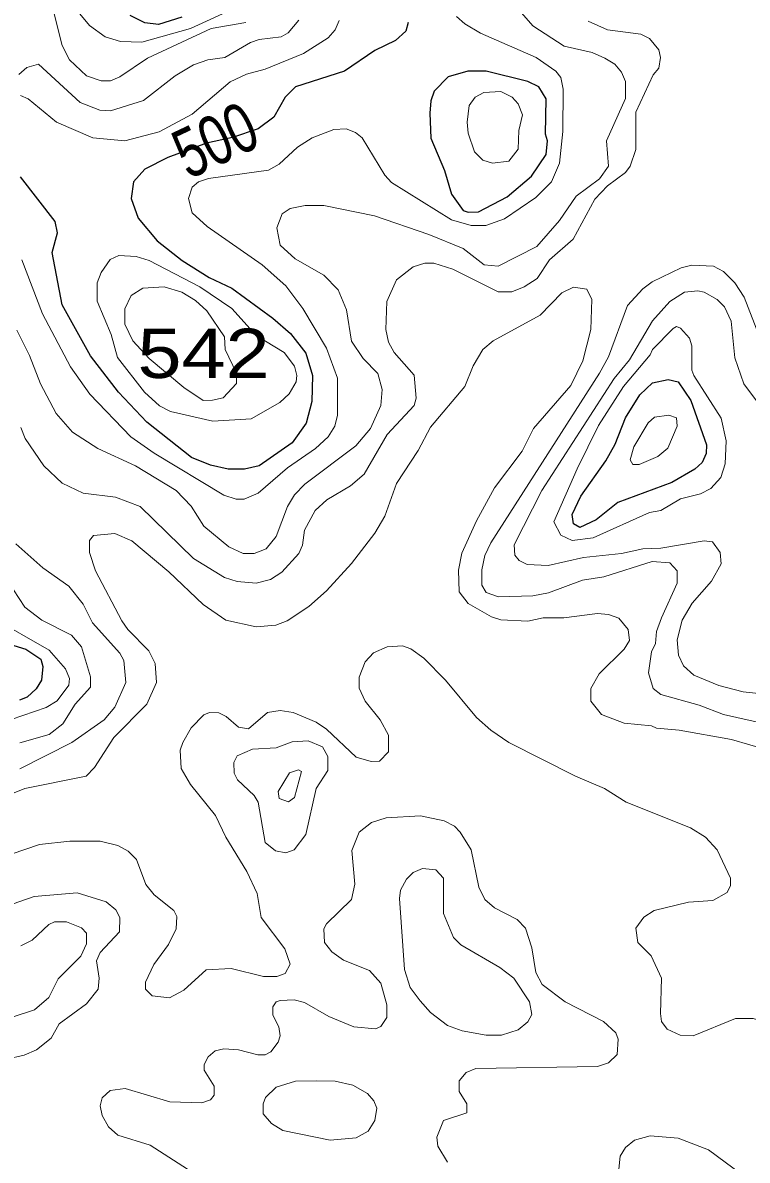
# Model space of a CAD drawing. Extents: x 577 to 602.9, y 7483.8 to 7511.6.
# Drawn here: x 591.855 to 593.029, y 7490.519 to 7492.363 of the extents above; entities that cross this region are included whole.
import ezdxf
from ezdxf.enums import TextEntityAlignment as Align

# ---------------------------------------------------------------- set-up
doc = ezdxf.new("R2010")
doc.units = 0
doc.header["$LTSCALE"] = 0.032
doc.layers.add('1', color=7, linetype='Continuous', lineweight=25)
doc.layers.add('2', color=7, linetype='Continuous', lineweight=13)
doc.layers.add('61', color=7, linetype='Continuous')

msp = doc.modelspace()

# ---------------------------------------------------------------- linework, layer by layer
at = {"layer": '1'}
for points in [[(592.1126, 7492.3724), (592.0752, 7492.3605), (592.0529, 7492.3629), (592.0291, 7492.3748)], [(592.4799, 7492.3637), (592.476, 7492.3494), (592.4593, 7492.3343), (592.4259, 7492.3184), (592.3766, 7492.285), (592.2971, 7492.2595), (592.2804, 7492.2428), (592.2621, 7492.2102), (592.2366, 7492.1915), (592.195, 7492.1774)], [(592.195, 7492.1774), (592.1527, 7492.168), (592.0903, 7492.145), (592.0529, 7492.1259), (592.0346, 7492.1053), (592.0307, 7492.0782), (592.0418, 7492.0464), (592.0728, 7492.0098), (592.1134, 7491.978), (592.1571, 7491.9502), (592.1937, 7491.9327), (592.2605, 7491.8842), (592.2891, 7491.8596), (592.3138, 7491.8277), (592.3249, 7491.7912), (592.3233, 7491.749), (592.3146, 7491.714), (592.2915, 7491.6822), (592.2382, 7491.6449), (592.2144, 7491.6393), (592.1881, 7491.6393), (592.1595, 7491.6457), (592.1285, 7491.6584), (592.0561, 7491.7156), (592.01, 7491.7641), (591.9647, 7491.823), (591.9186, 7491.9057), (591.9026, 7491.9908), (591.9114, 7492.0226), (591.9074, 7492.0409), (591.851, 7492.1132)], [(591.7603, 7491.3777), (591.8597, 7491.3475), (591.8844, 7491.3316), (591.8875, 7491.3196), (591.8852, 7491.2974), (591.8764, 7491.2831), (591.8621, 7491.2695), (591.8494, 7491.2648)]]:
    msp.add_lwpolyline(points, dxfattribs=at)
for points in [[(592.6401, 7492.0813), (592.6795, 7492.1148), (592.7034, 7492.1498), (592.7058, 7492.1721), (592.7026, 7492.1824), (592.7034, 7492.2397), (592.6915, 7492.2595), (592.674, 7492.2683), (592.6064, 7492.285), (592.5762, 7492.285), (592.5444, 7492.2754), (592.5221, 7492.2524), (592.5165, 7492.2365), (592.5149, 7492.2166), (592.5165, 7492.176), (592.5388, 7492.1236), (592.5499, 7492.0854), (592.569, 7492.0591), (592.577, 7492.056), (592.5937, 7492.0568)], [(592.8001, 7491.6528), (592.8155, 7491.6798), (592.8322, 7491.7228), (592.8553, 7491.7602), (592.8759, 7491.7792), (592.9014, 7491.7848), (592.9173, 7491.7808), (592.938, 7491.7506), (592.9634, 7491.6791), (592.9626, 7491.6647), (592.9563, 7491.6504), (592.9443, 7491.6393), (592.907, 7491.6178), (592.8195, 7491.5852), (592.7845, 7491.5574), (592.7583, 7491.5447), (592.7479, 7491.551), (592.7455, 7491.5661), (592.7598, 7491.5956)]]:
    msp.add_lwpolyline(points, close=True, dxfattribs=at)
at = {"layer": '2'}
for points in [[(592.3432, 7491.9542), (592.2963, 7491.9804), (592.2724, 7492.0027), (592.2668, 7492.0305), (592.2756, 7492.0536), (592.2883, 7492.0623), (592.313, 7492.0671), (592.3432, 7492.0671), (592.4251, 7492.0504), (592.5133, 7492.0202), (592.569, 7491.9971), (592.6032, 7491.9709), (592.6255, 7491.9685), (592.6883, 7492.0003), (592.7249, 7492.0424), (592.7519, 7492.0822), (592.7901, 7492.11), (592.8044, 7492.1307), (592.8012, 7492.1721), (592.8322, 7492.2404), (592.8322, 7492.2683), (592.8258, 7492.2834), (592.8147, 7492.2961), (592.7988, 7492.3057), (592.7781, 7492.3152), (592.7328, 7492.3255), (592.6819, 7492.3581), (592.6453, 7492.4011)], [(591.9186, 7492.3263), (591.9058, 7492.378)], [(591.9472, 7492.378), (591.9631, 7492.3589), (591.9885, 7492.3406), (592.0132, 7492.3327), (592.0482, 7492.3319), (592.1269, 7492.3542), (592.1786, 7492.378)], [(591.8486, 7492.2794), (591.8613, 7492.2905), (591.8804, 7492.2961), (591.948, 7492.2341), (591.9798, 7492.2214), (591.9973, 7492.2206), (592.0506, 7492.2373), (592.1022, 7492.277), (592.1317, 7492.2953), (592.1547, 7492.3033), (592.1826, 7492.3072), (592.2239, 7492.3311), (592.2382, 7492.3359), (592.274, 7492.3406), (592.2851, 7492.347), (592.3026, 7492.3677)], [(591.851, 7492.2452), (591.8637, 7492.2397), (591.9098, 7492.2023), (591.9686, 7492.1768), (592.0203, 7492.1721), (592.076, 7492.1864), (592.1293, 7492.215), (592.1913, 7492.2675), (592.2175, 7492.2802), (592.2478, 7492.2882), (592.3098, 7492.3136), (592.3503, 7492.339), (592.3615, 7492.3518), (592.3678, 7492.3669)], [(592.2167, 7492.3637), (592.1603, 7492.3542), (592.0569, 7492.3057), (592.0124, 7492.2754), (591.9973, 7492.2691), (591.9822, 7492.2691), (591.9583, 7492.277), (591.9305, 7492.3033), (591.9186, 7492.3263)], [(592.5579, 7492.3732), (592.5714, 7492.3613), (592.5968, 7492.3462), (592.6875, 7492.3072), (592.7193, 7492.285), (592.7272, 7492.2746), (592.7312, 7492.2556), (592.7304, 7492.1872), (592.7249, 7492.1355), (592.7121, 7492.1053), (592.6867, 7492.0798), (592.6358, 7492.0456), (592.6056, 7492.0345), (592.5817, 7492.0345), (592.5499, 7492.044), (592.4529, 7492.1045), (592.4418, 7492.1164), (592.4052, 7492.1768), (592.3941, 7492.1856), (592.379, 7492.1911), (592.3591, 7492.1904), (592.3241, 7492.1768), (592.3002, 7492.1617), (592.2708, 7492.1339), (592.2533, 7492.1244), (592.1563, 7492.1108), (592.1396, 7492.1053), (592.1293, 7492.0965), (592.1237, 7492.0782), (592.1293, 7492.0552), (592.1539, 7492.0329)], [(592.7718, 7492.3661), (592.8028, 7492.3518), (592.8569, 7492.3446), (592.8712, 7492.3375), (592.8863, 7492.3192), (592.8887, 7492.3072), (592.8863, 7492.2897), (592.8767, 7492.2786), (592.8489, 7492.2182), (592.8489, 7492.1577), (592.8394, 7492.1307), (592.8322, 7492.1204), (592.8028, 7492.0989), (592.7821, 7492.0774), (592.7471, 7492.0122), (592.709, 7491.9788), (592.6891, 7491.9486)], [(592.1539, 7492.0329), (592.243, 7491.9709), (592.2812, 7491.9367), (592.309, 7491.9001), (592.3472, 7491.8357), (592.3654, 7491.7872), (592.3654, 7491.7268), (592.3607, 7491.7093), (592.3503, 7491.6918), (592.3297, 7491.6727), (592.2843, 7491.6417), (592.2366, 7491.6003), (592.2136, 7491.5908), (592.2008, 7491.5908), (592.181, 7491.5971), (592.068, 7491.6655), (592.0299, 7491.6918), (591.9639, 7491.761), (591.9321, 7491.8055), (591.8867, 7491.8914), (591.8533, 7491.9788)], [(592.6891, 7491.9486), (592.6676, 7491.9351), (592.6477, 7491.9271), (592.6255, 7491.9271), (592.5523, 7491.9637), (592.5213, 7491.9733), (592.507, 7491.9733), (592.4879, 7491.9677), (592.4609, 7491.9462), (592.445, 7491.9112), (592.4434, 7491.8659), (592.4481, 7491.8452), (592.4569, 7491.8285), (592.4895, 7491.792), (592.4927, 7491.7546), (592.4895, 7491.7427), (592.4458, 7491.6958), (592.4084, 7491.6313), (592.3861, 7491.6123), (592.3479, 7491.59), (592.3289, 7491.5725), (592.3114, 7491.5407), (592.3082, 7491.516), (592.3026, 7491.5025), (592.2748, 7491.4723), (592.2565, 7491.4604), (592.2334, 7491.4548), (592.2024, 7491.4572), (592.1818, 7491.4636), (592.1317, 7491.4946), (592.045, 7491.5789), (592.0052, 7491.594), (591.9527, 7491.6003), (591.9186, 7491.617), (591.8891, 7491.6449), (591.8589, 7491.6894), (591.8518, 7491.7069)], [(591.8454, 7491.8651), (591.8661, 7491.8238), (591.8836, 7491.7777), (591.909, 7491.7299), (591.9353, 7491.6997), (591.9766, 7491.6727), (592.0378, 7491.6449), (592.1038, 7491.6051), (592.1277, 7491.5797), (592.1484, 7491.5471), (592.1889, 7491.5137), (592.212, 7491.5025), (592.2303, 7491.5025), (592.2493, 7491.5105), (592.266, 7491.5304), (592.2843, 7491.5789), (592.2955, 7491.5979), (592.3122, 7491.6154), (592.3949, 7491.6775), (592.4187, 7491.7053), (592.4354, 7491.7427), (592.4378, 7491.7689), (592.4306, 7491.7944), (592.4068, 7491.819), (592.3877, 7491.8468), (592.3798, 7491.8977), (592.3662, 7491.9303), (592.3432, 7491.9542)], [(592.7622, 7491.4596), (592.7074, 7491.4389), (592.6819, 7491.4341), (592.6263, 7491.4325), (592.6064, 7491.4397), (592.5992, 7491.4516), (592.5992, 7491.4763), (592.604, 7491.4993), (592.6135, 7491.52), (592.7901, 7491.7951), (592.8044, 7491.8214), (592.8354, 7491.9049), (592.86, 7491.9319), (592.8751, 7491.9431), (592.9221, 7491.9661), (592.9396, 7491.9701), (592.9745, 7491.9685), (592.9912, 7491.9597), (593.0095, 7491.9415), (593.0246, 7491.9184), (593.0644, 7491.815)], [(593.0636, 7491.1837), (593.004, 7491.2012), (592.9189, 7491.2163), (592.8823, 7491.2194), (592.8744, 7491.2234), (592.8298, 7491.2274), (592.7932, 7491.2417), (592.7758, 7491.2632), (592.7758, 7491.2838), (592.7893, 7491.3077), (592.8298, 7491.3475), (592.8386, 7491.3618), (592.8362, 7491.3793), (592.8211, 7491.3976), (592.8044, 7491.4039), (592.7869, 7491.4055), (592.732, 7491.3984), (592.6986, 7491.3984), (592.674, 7491.3928), (592.6302, 7491.3952), (592.6151, 7491.3999), (592.577, 7491.4214), (592.5626, 7491.4405), (592.5611, 7491.4755), (592.5666, 7491.5033), (592.5905, 7491.5558), (592.6199, 7491.6091), (592.6644, 7491.6687), (592.6827, 7491.7053), (592.7432, 7491.7753), (592.763, 7491.815), (592.7758, 7491.8659), (592.7773, 7491.9144), (592.7694, 7491.9311), (592.7479, 7491.9343), (592.7288, 7491.9256), (592.6938, 7491.889), (592.6175, 7491.8476), (592.6008, 7491.8333), (592.5849, 7491.8071), (592.5714, 7491.7737), (592.5157, 7491.7077), (592.4959, 7491.6695), (592.4609, 7491.6162), (592.4418, 7491.563), (592.4259, 7491.5359), (592.3877, 7491.4866), (592.3472, 7491.4421), (592.3185, 7491.4166), (592.2835, 7491.3936), (592.2652, 7491.3864), (592.2334, 7491.384), (592.1841, 7491.3944), (592.1476, 7491.4198), (592.0919, 7491.4731), (592.0315, 7491.5232), (592.0044, 7491.5351), (591.9694, 7491.5319), (591.9631, 7491.524), (591.9631, 7491.5041)], [(592.9809, 7491.9144), (592.9594, 7491.9264), (592.9491, 7491.9287), (592.9276, 7491.9264), (592.9038, 7491.9112), (592.8759, 7491.8802), (592.8386, 7491.8166), (592.8139, 7491.7864), (592.6962, 7491.6051), (592.6517, 7491.5168), (592.6525, 7491.5001), (592.6597, 7491.4914), (592.6724, 7491.485), (592.7066, 7491.4834), (592.7638, 7491.4962), (592.8258, 7491.5025), (592.86, 7491.5105), (592.8895, 7491.5113), (592.9594, 7491.5232), (592.973, 7491.5216), (592.9857, 7491.5041), (592.9873, 7491.4858), (592.9714, 7491.458), (592.9404, 7491.4222), (592.9237, 7491.3944), (592.9157, 7491.3626), (592.9181, 7491.3379), (592.926, 7491.3204), (592.9427, 7491.3053), (592.9833, 7491.2886), (593.0231, 7491.2783), (593.0676, 7491.2735)], [(593.0541, 7491.7371), (593.0238, 7491.7777), (593.0095, 7491.8198), (593.0032, 7491.8794), (592.9928, 7491.9025), (592.9809, 7491.9144)], [(591.8438, 7491.5184), (591.8875, 7491.4795), (591.9297, 7491.45), (591.9527, 7491.4206), (591.9679, 7491.3904), (592.0124, 7491.3411), (592.0187, 7491.3292), (592.0219, 7491.2934), (592.0044, 7491.2536), (591.9869, 7491.233), (591.9345, 7491.1964), (591.8502, 7491.1534)], [(591.9631, 7491.5041), (591.9726, 7491.4747), (592.0156, 7491.3936), (592.0251, 7491.3793), (592.0593, 7491.3451), (592.0696, 7491.3244), (592.072, 7491.2934), (592.0561, 7491.2584), (592.0028, 7491.2043), (591.971, 7491.1558), (591.9575, 7491.1415), (591.8581, 7491.1216), (591.7881, 7491.0938)], [(593.0604, 7491.2258), (592.9912, 7491.2417), (592.9515, 7491.2568), (592.8895, 7491.2743), (592.8767, 7491.2838), (592.8696, 7491.3093), (592.8744, 7491.3435), (592.8807, 7491.357), (592.8823, 7491.3761), (592.8903, 7491.3984), (592.9157, 7491.4548), (592.9157, 7491.4747), (592.9038, 7491.4874), (592.8751, 7491.4898), (592.7972, 7491.4651), (592.7622, 7491.4596)], [(591.8502, 7491.1956), (591.8979, 7491.2091), (591.9201, 7491.2266), (591.94, 7491.2584), (591.9647, 7491.2862), (591.9647, 7491.3029), (591.9504, 7491.3514), (591.9337, 7491.3705), (591.886, 7491.3944), (591.8581, 7491.4158), (591.8398, 7491.4437)], [(591.8048, 7491.3992), (591.8979, 7491.3459), (591.9241, 7491.3157), (591.9305, 7491.2998), (591.9297, 7491.2894), (591.9106, 7491.264), (591.8931, 7491.2528), (591.8359, 7491.2338)], [(591.7675, 7490.992), (591.882, 7491.031), (591.9313, 7491.0365), (591.9806, 7491.0365), (592.0092, 7491.0294), (592.0259, 7491.0199), (592.0394, 7491.0063), (592.0545, 7490.9658), (592.068, 7490.9491), (592.0999, 7490.9236), (592.1046, 7490.9141), (592.1038, 7490.8942), (592.0911, 7490.8688), (592.0673, 7490.8362), (592.0537, 7490.8075), (592.0537, 7490.7964), (592.0649, 7490.7853), (592.0927, 7490.7821), (592.1158, 7490.7948), (592.1523, 7490.8274), (592.1929, 7490.8298), (592.2454, 7490.8171), (592.2668, 7490.8171), (592.2804, 7490.8219), (592.2883, 7490.837), (592.2796, 7490.8616), (592.2414, 7490.9125), (592.235, 7490.9515), (592.2183, 7490.9872), (592.1841, 7491.0429), (592.1674, 7491.0779), (592.1269, 7491.128), (592.1118, 7491.1542), (592.1102, 7491.1837), (592.1142, 7491.1964), (592.1277, 7491.2202), (592.1484, 7491.2409), (592.1579, 7491.2449), (592.173, 7491.2441), (592.1849, 7491.2385), (592.2048, 7491.221), (592.2207, 7491.2186), (592.2517, 7491.2449), (592.2724, 7491.2481), (592.2931, 7491.2449), (592.3305, 7491.229), (592.3472, 7491.2178), (592.3957, 7491.1725), (592.4195, 7491.1654), (592.433, 7491.1662), (592.4481, 7491.1813), (592.4481, 7491.2083), (592.4346, 7491.233), (592.41, 7491.2632), (592.4004, 7491.2846), (592.4004, 7491.3021), (592.41, 7491.3268), (592.4235, 7491.3419), (592.4458, 7491.3514), (592.4704, 7491.353), (592.4839, 7491.3483), (592.5054, 7491.3332), (592.5404, 7491.2974), (592.5905, 7491.2369), (592.6135, 7491.2163), (592.643, 7491.1964), (592.7511, 7491.1415), (592.798, 7491.1216), (592.833, 7491.0994), (592.9372, 7491.058), (592.9618, 7491.0429), (592.9809, 7491.0222), (593.0024, 7490.9761), (593.0024, 7490.9642), (592.9968, 7490.9531), (592.9738, 7490.9403), (592.934, 7490.9372), (592.8783, 7490.9236), (592.8616, 7490.9133), (592.8489, 7490.895), (592.8521, 7490.8719)], [(592.1293, 7490.4998), (592.0617, 7490.5435), (592.0092, 7490.5594), (591.9941, 7490.573), (591.9838, 7490.5913), (591.9806, 7490.6072), (591.9838, 7490.6199), (591.9965, 7490.6318), (592.0211, 7490.635), (592.0935, 7490.6135), (592.1452, 7490.6119), (592.1595, 7490.6167), (592.1651, 7490.6246), (592.1651, 7490.639), (592.1492, 7490.6652), (592.1492, 7490.6739), (592.1555, 7490.6867), (592.1666, 7490.6962), (592.181, 7490.6994), (592.2048, 7490.6978), (592.2358, 7490.6899), (592.2478, 7490.6899), (592.2573, 7490.6946), (592.2692, 7490.7105), (592.2724, 7490.7209), (592.27, 7490.7352), (592.2605, 7490.7543), (592.2605, 7490.7678), (592.266, 7490.7757), (592.2724, 7490.7781), (592.2947, 7490.7789), (592.3114, 7490.7749), (592.3511, 7490.7519), (592.3917, 7490.7352), (592.4267, 7490.732), (592.4354, 7490.736), (592.445, 7490.7503), (592.445, 7490.771), (592.4354, 7490.8059), (592.4171, 7490.8266), (592.375, 7490.8433), (592.3559, 7490.8568), (592.344, 7490.8719), (592.3432, 7490.8942), (592.3472, 7490.9022), (592.3877, 7490.9419), (592.3933, 7490.9666), (592.3885, 7491.0214), (592.4004, 7491.0509), (592.4203, 7491.0668), (592.4442, 7491.0739), (592.4998, 7491.0771), (592.538, 7491.0692), (592.5547, 7491.0604), (592.5642, 7491.0509), (592.5817, 7491.0222), (592.5945, 7490.9618), (592.604, 7490.9419), (592.6199, 7490.9284), (592.6565, 7490.9093), (592.67, 7490.895), (592.6803, 7490.8632), (592.6867, 7490.8234), (592.697, 7490.8036), (592.7344, 7490.7757), (592.7964, 7490.7439), (592.8163, 7490.7256), (592.8203, 7490.7153), (592.8187, 7490.6906), (592.8044, 7490.6771), (592.7869, 7490.6708), (592.5897, 7490.6676), (592.5738, 7490.6612), (592.5626, 7490.6477), (592.5626, 7490.6302), (592.5746, 7490.6103), (592.5746, 7490.596), (592.5372, 7490.5833), (592.5261, 7490.5563), (592.5277, 7490.542), (592.5436, 7490.5157)], [(591.8033, 7490.922), (591.8732, 7490.9467), (591.9432, 7490.9523)], [(591.9432, 7490.9523), (591.9901, 7490.9379), (592.006, 7490.9252), (592.0124, 7490.9125), (592.0116, 7490.8894), (591.9806, 7490.856), (591.9742, 7490.8425), (591.979, 7490.8139), (591.9774, 7490.7964), (591.9583, 7490.7726), (591.9138, 7490.7399), (591.9011, 7490.7169), (591.8772, 7490.6978), (591.8573, 7490.6891), (591.8287, 7490.6827)], [(591.7365, 7490.7177), (591.874, 7490.763), (591.8971, 7490.7829), (591.9122, 7490.8131), (591.9488, 7490.8497), (591.9583, 7490.8696), (591.9583, 7490.8871), (591.9504, 7490.8958), (591.9257, 7490.9053)], [(591.9257, 7490.9053), (591.9066, 7490.9053), (591.8971, 7490.9014), (591.87, 7490.8759), (591.8518, 7490.8664)], [(592.8521, 7490.8719), (592.8736, 7490.8505), (592.8903, 7490.8139), (592.8887, 7490.7566), (592.8903, 7490.7439), (592.8998, 7490.7312), (592.9205, 7490.7217), (592.9419, 7490.7209), (593.0103, 7490.7487), (593.039, 7490.7487), (593.0604, 7490.7423), (593.1224, 7490.6962), (593.1892, 7490.6803), (593.2051, 7490.6732), (593.2767, 7490.6135), (593.2942, 7490.6056), (593.3483, 7490.5936), (593.361, 7490.5777), (593.3682, 7490.5459), (593.3801, 7490.5324), (593.4071, 7490.5205), (593.4572, 7490.5093)], [(593.0207, 7490.4958), (592.9666, 7490.5356), (592.9173, 7490.5547), (592.872, 7490.5586), (592.8465, 7490.5515), (592.8322, 7490.5396), (592.8235, 7490.5253), (592.8211, 7490.5046)]]:
    msp.add_lwpolyline(points, dxfattribs=at)
for points in [[(592.5754, 7492.2023), (592.577, 7492.184), (592.5873, 7492.1538), (592.6008, 7492.1403), (592.6167, 7492.1355), (592.643, 7492.1387), (592.6581, 7492.1585), (592.6589, 7492.1888), (592.6652, 7492.2142), (592.6581, 7492.2317), (592.6485, 7492.2428), (592.6302, 7492.2516), (592.6024, 7492.25), (592.5881, 7492.2428), (592.5785, 7492.2293)], [(592.2251, 7491.7211), (592.1632, 7491.7171), (592.0946, 7491.7329), (592.0768, 7491.7419), (592.0521, 7491.7641), (592.0084, 7491.8206), (591.9981, 7491.858), (591.9758, 7491.912), (591.9758, 7491.9415), (591.9822, 7491.9582), (591.9965, 7491.9796), (592.0108, 7491.986), (592.0386, 7491.9844), (592.0601, 7491.978), (592.142, 7491.9351), (592.1937, 7491.9001), (592.2334, 7491.8564), (592.2788, 7491.8285), (592.2955, 7491.8063), (592.2994, 7491.7912), (592.2979, 7491.7808), (592.2867, 7491.7618), (592.2716, 7491.7474)], [(592.1627, 7491.7514), (592.1476, 7491.7506), (592.1158, 7491.7721), (592.0601, 7491.819), (592.0331, 7491.8476), (592.0203, 7491.8747), (592.0203, 7491.8993), (592.0307, 7491.9208), (592.0498, 7491.9327), (592.0839, 7491.9351), (592.1126, 7491.9264), (592.1348, 7491.9128), (592.1531, 7491.8961), (592.1818, 7491.854), (592.1833, 7491.8333), (592.2016, 7491.7951), (592.2016, 7491.7784), (592.18, 7491.7552)], [(592.9873, 7491.722), (592.9952, 7491.6854), (592.9936, 7491.648), (592.9865, 7491.6258), (592.9706, 7491.6083), (592.9539, 7491.5995), (592.9213, 7491.5916), (592.8895, 7491.5725), (592.8712, 7491.5693), (592.7797, 7491.528), (592.7455, 7491.524), (592.7272, 7491.5327), (592.7161, 7491.5542), (592.7535, 7491.6401), (592.7885, 7491.7101), (592.829, 7491.7737), (592.872, 7491.8246), (592.8759, 7491.8333), (592.9093, 7491.8675), (592.9149, 7491.8707), (592.9213, 7491.8683), (592.9356, 7491.8516), (592.9396, 7491.8397), (592.9396, 7491.7999), (592.9427, 7491.7912)], [(592.9006, 7491.6735), (592.8847, 7491.66), (592.8545, 7491.6472), (592.8441, 7491.6472), (592.8394, 7491.6544), (592.8457, 7491.6759), (592.8688, 7491.7148), (592.8791, 7491.7236), (592.9022, 7491.7268), (592.9149, 7491.7228), (592.9157, 7491.7093)], [(592.2271, 7491.1852), (592.266, 7491.1876), (592.2915, 7491.1972), (592.3177, 7491.1988), (592.3408, 7491.1892), (592.3495, 7491.1733), (592.3495, 7491.1511), (592.3305, 7491.1216), (592.3138, 7491.0469), (592.2947, 7491.0222), (592.2812, 7491.0175), (592.2645, 7491.0206), (592.2478, 7491.0342), (592.2366, 7491.0994), (592.2303, 7491.1105), (592.2032, 7491.1359), (592.1977, 7491.1463), (592.1969, 7491.1638), (592.2024, 7491.1749)], [(592.2708, 7491.1057), (592.2859, 7491.1002), (592.2955, 7491.1073), (592.3066, 7491.1495), (592.3018, 7491.1519), (592.2875, 7491.1471), (592.2692, 7491.1169)], [(592.499, 7490.7773), (592.5157, 7490.7582), (592.5436, 7490.7376), (592.5674, 7490.7288), (592.6064, 7490.7217), (592.631, 7490.7217), (592.6581, 7490.7304), (592.674, 7490.7431), (592.6803, 7490.7551), (592.6764, 7490.7757), (592.6509, 7490.8139), (592.6286, 7490.8314), (592.565, 7490.868), (592.5531, 7490.8799), (592.5372, 7490.9189), (592.5372, 7490.9761), (592.5245, 7490.9896), (592.503, 7490.992), (592.4879, 7490.9857), (592.4768, 7490.9745), (592.4672, 7490.957), (592.4656, 7490.9435), (592.4736, 7490.8282), (592.4831, 7490.7988)], [(592.3305, 7490.6477), (592.3615, 7490.6469), (592.3901, 7490.6406), (592.4139, 7490.627), (592.4243, 7490.6151), (592.4291, 7490.6032), (592.4259, 7490.5833), (592.4147, 7490.5658), (592.3957, 7490.5555), (592.3535, 7490.5515), (592.2764, 7490.5674), (592.2581, 7490.5785), (592.2446, 7490.5944), (592.2446, 7490.6103), (592.2486, 7490.6207), (592.266, 7490.6374), (592.2971, 7490.6469)]]:
    msp.add_lwpolyline(points, close=True, dxfattribs=at)

# ---------------------------------------------------------------- texts
at = {"layer": '61', "width": 0.75}
msp.add_text('500', height=0.08, rotation=25.271, dxfattribs=at).set_placement((592.1842, 7492.1371), align=Align.CENTER)
at = {"layer": '61', "width": 1.2}
msp.add_text('542', height=0.08, dxfattribs=at).set_placement((592.148, 7491.7873), align=Align.CENTER)

doc.saveas('drawing.dxf')
